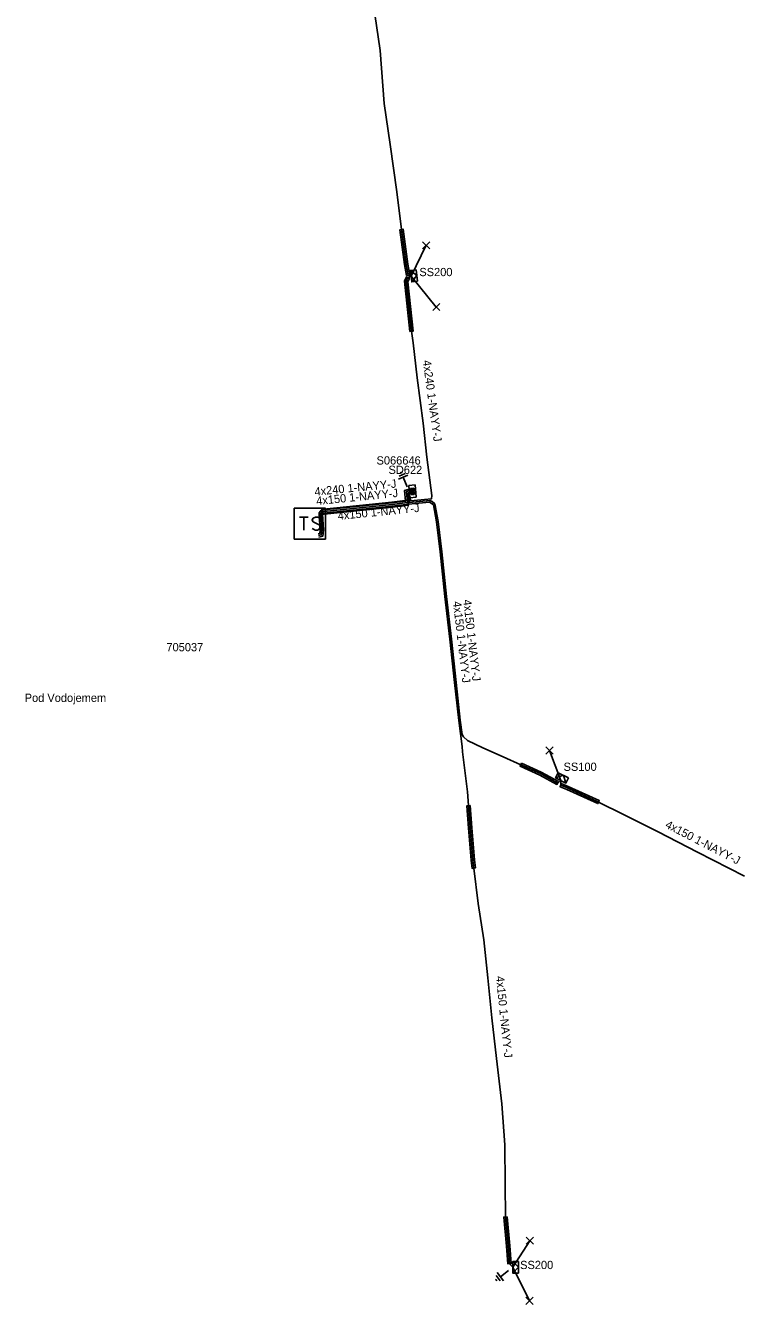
# Model space of a CAD drawing. Extents: x -748492 to -735633, y -1146251 to -1139940.
# Drawn here: x -737002.8 to -736915.6, y -1145352.2 to -1145197.1 of the extents above; entities that cross this region are included whole.
import ezdxf

# ---------------------------------------------------------------- set-up
doc = ezdxf.new("R2010")
doc.units = 0
for name, color, linetype in [('Vrstva 1', 7, 'Continuous'), ('Vrstva 14', 7, 'Continuous'), ('Vrstva 15', 7, 'Continuous'), ('Vrstva 20', 7, 'Continuous'), ('Vrstva 25', 7, 'Continuous'), ('Vrstva 26', 7, 'Continuous'), ('Vrstva 27', 7, 'Continuous'), ('Vrstva 28', 7, 'Continuous'), ('Vrstva 29', 7, 'Continuous'), ('Vrstva 30', 7, 'Continuous'), ('Vrstva 31', 7, 'Continuous'), ('Vrstva 33', 7, 'Continuous'), ('Vrstva 34', 7, 'Continuous'), ('Vrstva 5', 7, 'Continuous'), ('Vrstva 59', 7, 'Continuous'), ('Vrstva 6', 7, 'Continuous'), ('Vrstva 8', 7, 'Continuous'), ('Vrstva 9', 7, 'Continuous')]:
    doc.layers.add(name, color=color, linetype=linetype)

# ---------------------------------------------------------------- blocks, each defined once
blk = doc.blocks.new('NN800')
at = {"layer": 'Vrstva 1'}
for points in [[(-0.44, 0.44), (0.44, -0.44)], [(-0.44, -0.44), (0.44, 0.44)]]:
    blk.add_lwpolyline(points, dxfattribs=at)
blk = doc.blocks.new('NN620')
at = {"layer": 'Vrstva 8'}
for points in [[(0.75, 0), (-0.75, 0)], [(-0.75, 0), (-0.75, -0.75)], [(0.75, -0.75), (0.75, 0)], [(-0.75, -0.75), (0.75, -0.75)], [(0.37, -0.18), (-0.38, -0.18)], [(-0.38, -0.18), (-0.38, -0.56)], [(-0.38, -0.56), (0.37, -0.56)], [(0.32, -0.23), (-0.33, -0.23)], [(-0.33, -0.23), (-0.33, -0.51)], [(-0.33, -0.51), (0.32, -0.51)], [(0.27, -0.27), (-0.28, -0.27)], [(-0.28, -0.27), (-0.28, -0.46)], [(-0.28, -0.46), (0.27, -0.46)], [(0.23, -0.32), (-0.23, -0.32)], [(-0.23, -0.32), (-0.23, -0.42)], [(-0.23, -0.42), (0.23, -0.42)], [(-0.19, -0.37), (0.19, -0.37)], [(0.23, -0.42), (0.23, -0.32)], [(0.27, -0.46), (0.27, -0.27)], [(0.32, -0.51), (0.32, -0.23)], [(0.37, -0.56), (0.37, -0.18)]]:
    blk.add_lwpolyline(points, dxfattribs=at)
blk = doc.blocks.new('NN630')
at = {"layer": 'Vrstva 9'}
for points in [[(0, -0.7), (-0.7, 0)], [(-0.7, -0.7), (-0.7, 0), (0.7, 0), (0.7, -0.7)], [(-0.7, -0.7), (0.7, -0.7)], [(0, -0.7), (0.7, 0)]]:
    blk.add_lwpolyline(points, dxfattribs=at)
blk = doc.blocks.new('NN810')
at = {"layer": 'Vrstva 14'}
for points in [[(0, -0.64), (0, -1.89)], [(0.63, -1.89), (-0.62, -1.89)], [(0.39, -2.2), (-0.4, -2.2)], [(0, -2.52), (-0.12, -2.52)], [(0.14, -2.52), (0, -2.52)]]:
    blk.add_lwpolyline(points, dxfattribs=at)
blk = doc.blocks.new('NN640')
at = {"layer": 'Vrstva 6'}
for points in [[(-1.89, 1.89), (1.89, 1.89)], [(-1.89, -1.89), (-1.89, 1.89)], [(1.89, 1.89), (1.89, -1.89)], [(-1.26, 0.79), (-0.22, 0.79)], [(-0.73, 0.79), (-0.73, -0.79)], [(1.2, 0.66), (0.94, 0.79), (0.66, 0.79), (0.41, 0.66), (0.28, 0.47), (0.28, 0.41), (0.41, 0.22), (1.13, -0.16), (1.26, -0.32), (1.26, -0.47), (1.13, -0.66), (0.91, -0.79), (0.63, -0.79), (0.5, -0.73), (0.28, -0.6)], [(1.89, -1.89), (-1.89, -1.89)]]:
    blk.add_lwpolyline(points, dxfattribs=at)

msp = doc.modelspace()

# ---------------------------------------------------------------- linework, layer by layer
at = {"layer": 'Vrstva 20'}
for points in [[(-736956.54, -1145227.45), (-736956.8, -1145226.12), (-736957.35, -1145221.9), (-736956.95, -1145221.84), (-736956.4, -1145226.06), (-736956.14, -1145227.37)], [(-736956.14, -1145234.22), (-736956.81, -1145228.13), (-736956.56, -1145227.61), (-736956.2, -1145227.79), (-736956.39, -1145228.19), (-736955.74, -1145234.18)], [(-736966.81, -1145255.78), (-736966.6, -1145255.76), (-736958.33, -1145254.92), (-736956.38, -1145254.67), (-736956.3, -1145255.27), (-736958.27, -1145255.52), (-736966.54, -1145256.36), (-736966.75, -1145256.38)], [(-736942.62, -1145286.58), (-736940.22, -1145287.65), (-736938.11, -1145288.79), (-736938.31, -1145289.15), (-736940.4, -1145288.01), (-736942.78, -1145286.94)], [(-736937.79, -1145289.05), (-736936.96, -1145289.39), (-736933.18, -1145291.11), (-736933.34, -1145291.47), (-736937.12, -1145289.75), (-736937.93, -1145289.43)], [(-736948.84, -1145291.69), (-736948.63, -1145294.4), (-736948.33, -1145298.29), (-736948.2, -1145299.26), (-736948.6, -1145299.32), (-736948.73, -1145298.33), (-736949.03, -1145294.44), (-736949.24, -1145291.73)], [(-736944.36, -1145341.55), (-736944.02, -1145345.07), (-736943.85, -1145347.24), (-736944.25, -1145347.28), (-736944.42, -1145345.11), (-736944.76, -1145341.59)]]:
    msp.add_lwpolyline(points, close=True, dxfattribs=at)
at = {"layer": 'Vrstva 5'}
for points in [[(-736956.11, -1145254.26), (-736956.06, -1145254.74), (-736953.51, -1145254.51), (-736953.48, -1145254.13), (-736954.08, -1145249.46), (-736954.52, -1145245.34), (-736955.26, -1145239.86), (-736955.75, -1145235.6), (-736955.94, -1145234.2), (-736956.6, -1145228.16), (-736956.38, -1145227.7), (-736956, -1145227.52), (-736956.34, -1145227.41), (-736956.6, -1145226.09), (-736957.15, -1145221.87), (-736957.72, -1145217.29), (-736958.55, -1145211.55), (-736959.28, -1145206.58), (-736959.77, -1145200.15), (-736960.79, -1145192.98)], [(-736967.27, -1145258.75), (-736967.07, -1145258.72), (-736967.02, -1145258.27), (-736967.11, -1145257.05), (-736967.14, -1145256.23), (-736966.89, -1145255.89), (-736966.59, -1145255.86), (-736958.32, -1145255.02), (-736956.66, -1145254.81), (-736956.78, -1145253.49), (-736956.23, -1145253.33)], [(-736967.23, -1145258.95), (-736966.89, -1145258.89), (-736966.86, -1145258.67), (-736966.82, -1145258.27), (-736966.91, -1145257.04), (-736966.94, -1145256.29), (-736966.78, -1145256.08), (-736966.57, -1145256.06), (-736958.3, -1145255.22), (-736956.44, -1145254.98), (-736956.57, -1145253.64), (-736956.22, -1145253.54)], [(-736956.2, -1145253.74), (-736956.35, -1145253.78), (-736956.24, -1145254.96), (-736953.73, -1145254.73), (-736953.46, -1145254.86), (-736953.12, -1145255.14), (-736952.71, -1145257.25), (-736952.26, -1145260.93), (-736951.71, -1145266.34), (-736951.11, -1145271.52), (-736950.53, -1145276.78), (-736950.03, -1145281.36), (-736949.81, -1145283.08), (-736949.66, -1145283.36), (-736949.16, -1145283.8), (-736947.29, -1145284.69), (-736944.83, -1145285.81), (-736942.7, -1145286.76), (-736940.31, -1145287.83), (-736938.21, -1145288.97), (-736937.85, -1145288.66), (-736937.86, -1145289.24), (-736937.04, -1145289.57), (-736933.26, -1145291.29), (-736930.25, -1145292.8), (-736926.04, -1145294.9), (-736921.27, -1145297.36), (-736915.56, -1145300.25)], [(-736967.2, -1145259.15), (-736966.71, -1145259.06), (-736966.66, -1145258.69), (-736966.62, -1145258.27), (-736966.71, -1145257.03), (-736966.74, -1145256.35), (-736966.58, -1145256.26), (-736958.28, -1145255.42), (-736956.32, -1145255.17), (-736953.77, -1145254.94), (-736953.56, -1145255.03), (-736953.3, -1145255.25), (-736952.91, -1145257.29), (-736952.46, -1145260.95), (-736951.91, -1145266.36), (-736951.31, -1145271.54), (-736950.73, -1145276.8), (-736950.23, -1145281.38), (-736949.82, -1145284.53), (-736949.77, -1145285.18), (-736949.17, -1145290.06), (-736949.04, -1145291.71), (-736948.83, -1145294.42), (-736948.53, -1145298.31), (-736948.4, -1145299.29), (-736947.86, -1145303.57), (-736947.19, -1145307.99), (-736946.69, -1145312.6), (-736946.19, -1145317.45), (-736945.63, -1145322.38), (-736945, -1145327.85), (-736944.62, -1145332.85), (-736944.58, -1145337.62), (-736944.56, -1145341.57), (-736944.22, -1145345.09), (-736944.05, -1145347.26), (-736943.67, -1145347.69)]]:
    msp.add_lwpolyline(points, dxfattribs=at)
at = {"layer": 'Vrstva 59'}
for points in [[(-736956, -1145227.52), (-736954.16, -1145223.78)], [(-736956, -1145227.52), (-736952.94, -1145231.26)], [(-736937.85, -1145288.66), (-736939.22, -1145285.03)], [(-736943.67, -1145347.69), (-736941.61, -1145344.46)], [(-736943.67, -1145347.69), (-736941.63, -1145351.75)]]:
    msp.add_lwpolyline(points, dxfattribs=at)

# ---------------------------------------------------------------- block references
at = {"layer": 'Vrstva 15'}
for p, rotation in [((-736956.21, -1145253.64), -157.03083693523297), ((-736943.67, -1145347.69), -52.939376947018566)]:
    msp.add_blockref('NN810', p, dxfattribs=dict(at, rotation=rotation))
at = {"layer": 'Vrstva 25'}
msp.add_blockref('NN640', (-736968.27, -1145257.52), dxfattribs=at)
at = {"layer": 'Vrstva 28', "rotation": 94.34449211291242}
msp.add_blockref('NN620', (-736956.21, -1145253.64), dxfattribs=at)
at = {"layer": 'Vrstva 31'}
for p, rotation in [((-736956, -1145227.52), 96.39509222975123), ((-736937.85, -1145288.66), 153.01636616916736), ((-736943.67, -1145347.69), 90.48643893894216)]:
    msp.add_blockref('NN630', p, dxfattribs=dict(at, rotation=rotation))
at = {"layer": 'Vrstva 34'}
for p in [(-736954.16, -1145223.78), (-736952.94, -1145231.26), (-736939.22, -1145285.03), (-736941.61, -1145344.46), (-736941.63, -1145351.75)]:
    msp.add_blockref('NN800', p, dxfattribs=at)

# ---------------------------------------------------------------- texts
at = {"layer": 'Vrstva 26'}
msp.add_text('705037', height=1, dxfattribs=at).set_placement((-736985.67, -1145273))
at = {"layer": 'Vrstva 27'}
msp.add_text('Pod Vodojemem', height=1, dxfattribs=at).set_placement((-737002.86, -1145279.14))
at = {"layer": 'Vrstva 29'}
msp.add_text('S066646', height=1, dxfattribs=at).set_placement((-736960.19, -1145250.36))
at = {"layer": 'Vrstva 30'}
msp.add_text('SD622', height=1, dxfattribs=at).set_placement((-736958.74, -1145251.5))
at = {"layer": 'Vrstva 33'}
for s, p in [('SS200', (-736955, -1145227.52)), ('SS100', (-736937.51, -1145287.5)), ('SS200', (-736942.78, -1145347.9))]:
    msp.add_text(s, height=1, dxfattribs=at).set_placement(p)
at = {"layer": 'Vrstva 6'}
for s, rotation, p in [('4x240 1-NAYY-J', 277.691, (-736954.59, -1145237.76)), ('4x240 1-NAYY-J', 5.802, (-736967.66, -1145254.15)), ('4x150 1-NAYY-J', 5.8, (-736967.45, -1145255.28)), ('4x150 1-NAYY-J', 5.797, (-736964.85, -1145257.09)), ('4x150 1-NAYY-J', 276.607, (-736950.93, -1145266.99)), ('4x150 1-NAYY-J', 276.607, (-736949.69, -1145266.78)), ('4x150 1-NAYY-J', 332.719, (-736925.27, -1145294.33)), ('4x150 1-NAYY-J', 275.886, (-736945.72, -1145312.42))]:
    msp.add_text(s, height=1, rotation=rotation, dxfattribs=at).set_placement(p)

doc.saveas('drawing.dxf')
